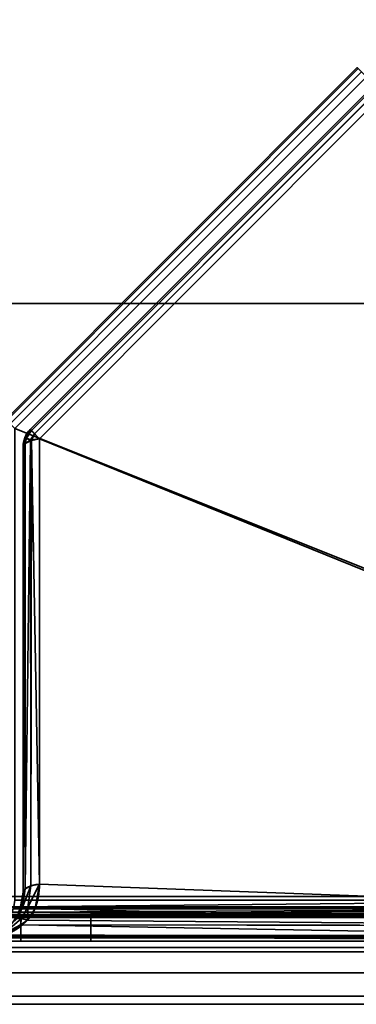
# Model space of a CAD drawing. Header units: millimetres. Extents: x -603 to 3703, y -115 to 249.
# Tile 686 of 1056: x 2461 to 2471, y -33 to -5. Entities that reach past the tile are written whole.
import ezdxf

# ---------------------------------------------------------------- set-up
doc = ezdxf.new("R2010")
doc.units = ezdxf.units.MM
doc.layers.add('151', color=7, linetype='Continuous', true_color=0xffffff)

# ---------------------------------------------------------------- blocks, each defined once
blk = doc.blocks.new('UG_SURFACE_003')
at = {"layer": '151', "color": 252, "linetype": 'Continuous', "lineweight": 35}
for points in [[(3703, -13.3, 2212.25), (3703, 230.4, 2212.25), (2297, 230.4, 2212.25), (2297, -13.3, 2212.25)], [(2447, -13.3, 2062.25), (2447, 230.4, 2062.25), (3553, 230.4, 2062.25), (3553, -13.3, 2062.25)], [(3703, -13.3, 2212.25), (2297, -13.3, 2212.25), (2447, -13.3, 2062.25), (3553, -13.3, 2062.25)]]:
    blk.add_3dface(points, dxfattribs=at)
blk = doc.blocks.new('UG_SURFACE_204')
at = {"layer": '151', "color": 252, "linetype": 'Continuous', "lineweight": 35}
for points in [[(2460.596, -16.637, 1159.986), (2470.637, -6.596, 1159.986), (2470.605, -6.564, 1159.739), (2460.564, -16.605, 1159.739)], [(2470.637, -6.596, 1012.514), (2460.596, -16.637, 1012.514), (2460.564, -16.605, 1012.761), (2470.605, -6.564, 1012.761)], [(2470.605, -6.564, 1159.739), (2470.605, -6.564, 1012.761), (2460.564, -16.605, 1012.761), (2460.564, -16.605, 1159.739)], [(2470.637, -6.596, 1159.987), (2470.637, -6.596, 1159.986), (2460.596, -16.637, 1159.986), (2460.596, -16.637, 1159.987)], [(2460.596, -16.637, 1159.987), (2460.688, -16.729, 1160.201), (2470.729, -6.688, 1160.201), (2470.637, -6.596, 1159.987)], [(2470.637, -6.596, 1012.513), (2470.729, -6.688, 1012.299), (2460.688, -16.729, 1012.299), (2460.596, -16.637, 1012.513)], [(2460.596, -16.637, 1012.513), (2460.596, -16.637, 1012.514), (2470.637, -6.596, 1012.514), (2470.637, -6.596, 1012.513)], [(2470.73, -6.689, 1160.204), (2470.729, -6.688, 1160.201), (2460.688, -16.729, 1160.201), (2460.689, -16.73, 1160.204)], [(2460.689, -16.73, 1012.296), (2460.688, -16.729, 1012.299), (2470.729, -6.688, 1012.299), (2470.73, -6.689, 1012.296)], [(2460.689, -16.73, 1160.204), (2460.827, -16.868, 1160.357), (2470.868, -6.827, 1160.357), (2470.73, -6.689, 1160.204)], [(2470.73, -6.689, 1012.296), (2470.868, -6.827, 1012.143), (2460.827, -16.868, 1012.143), (2460.689, -16.73, 1012.296)], [(2470.868, -6.827, 1160.357), (2460.827, -16.868, 1160.357), (2460.827, -30.332, 1165.419), (2480.253, -30.332, 1172.723)], [(2460.827, -16.868, 1012.143), (2470.868, -6.827, 1012.143), (2484.332, -6.827, 1007.081), (2484.332, -26.252, 999.777)], [(2461.296, -16.927, 1012.935), (2470.927, -7.296, 1012.935), (2470.895, -7.264, 1013.182), (2461.264, -16.895, 1013.182)], [(2470.895, -7.264, 1159.318), (2461.264, -16.895, 1159.318), (2461.264, -16.895, 1013.182), (2470.895, -7.264, 1013.182)], [(2470.927, -7.296, 1159.565), (2461.296, -16.927, 1159.565), (2461.264, -16.895, 1159.318), (2470.895, -7.264, 1159.318)], [(2470.927, -7.296, 1012.933), (2470.927, -7.296, 1012.935), (2461.296, -16.927, 1012.935), (2461.296, -16.927, 1012.933)], [(2461.296, -16.927, 1012.933), (2461.388, -17.019, 1012.72), (2471.019, -7.388, 1012.72), (2470.927, -7.296, 1012.933)], [(2470.927, -7.296, 1159.567), (2471.019, -7.388, 1159.78), (2461.388, -17.019, 1159.78), (2461.296, -16.927, 1159.567)], [(2461.296, -16.927, 1159.567), (2461.296, -16.927, 1159.565), (2470.927, -7.296, 1159.565), (2470.927, -7.296, 1159.567)], [(2471.02, -7.389, 1012.717), (2471.019, -7.388, 1012.72), (2461.388, -17.019, 1012.72), (2461.389, -17.02, 1012.717)], [(2461.389, -17.02, 1159.783), (2461.388, -17.019, 1159.78), (2471.019, -7.388, 1159.78), (2471.02, -7.389, 1159.783)], [(2461.389, -17.02, 1012.717), (2461.527, -17.157, 1012.564), (2471.158, -7.527, 1012.564), (2471.02, -7.389, 1012.717)], [(2471.02, -7.389, 1159.783), (2471.158, -7.527, 1159.936), (2461.527, -17.157, 1159.936), (2461.389, -17.02, 1159.783)], [(2461.527, -17.157, 1159.936), (2471.158, -7.527, 1159.936), (2483.868, -7.527, 1164.715), (2484.565, -26.485, 1172.105)], [(2484.565, -26.485, 1000.395), (2483.868, -7.527, 1007.785), (2471.158, -7.527, 1012.564), (2461.527, -17.157, 1012.564)], [(2484.332, -26.252, 999.777), (2480.253, -30.332, 999.777), (2460.827, -30.332, 1007.081), (2460.827, -16.868, 1012.143)], [(2461.112, -17.123, 1159.318), (2461.059, -17.39, 1159.318), (2461.059, -17.39, 1013.182), (2461.112, -17.123, 1013.182)], [(2461.112, -17.123, 1013.182), (2461.059, -17.39, 1013.182), (2461.114, -17.297, 1012.933)], [(2461.114, -17.297, 1159.566), (2461.059, -17.39, 1159.318), (2461.112, -17.123, 1159.318)], [(2461.112, -17.122, 1159.318), (2461.112, -17.122, 1013.182), (2461.264, -16.895, 1013.182), (2461.264, -16.895, 1159.318)], [(2461.154, -17.141, 1012.933), (2461.296, -16.927, 1012.935), (2461.264, -16.895, 1013.182), (2461.112, -17.122, 1013.182)], [(2461.112, -17.122, 1159.318), (2461.264, -16.895, 1159.318), (2461.296, -16.927, 1159.565), (2461.154, -17.141, 1159.567)], [(2461.112, -17.123, 1013.182), (2461.112, -17.122, 1013.182), (2461.112, -17.122, 1159.318), (2461.112, -17.123, 1159.318)], [(2461.112, -17.122, 1013.182), (2461.112, -17.123, 1013.182), (2461.154, -17.141, 1012.933)], [(2461.154, -17.141, 1159.567), (2461.112, -17.123, 1159.318), (2461.112, -17.122, 1159.318)], [(2461.114, -17.297, 1012.933), (2461.154, -17.141, 1012.933), (2461.112, -17.123, 1013.182)], [(2461.112, -17.123, 1159.318), (2461.154, -17.141, 1159.567), (2461.114, -17.297, 1159.566)], [(2461.154, -17.141, 1012.933), (2461.114, -17.297, 1012.933), (2461.117, -17.291, 1012.92)], [(2461.117, -17.291, 1159.58), (2461.114, -17.297, 1159.566), (2461.154, -17.141, 1159.567)], [(2461.154, -17.141, 1012.933), (2461.117, -17.291, 1012.92), (2461.27, -17.216, 1012.718)], [(2461.27, -17.216, 1159.781), (2461.117, -17.291, 1159.58), (2461.154, -17.141, 1159.567)], [(2461.154, -17.141, 1012.933), (2461.296, -16.927, 1012.933), (2461.296, -16.927, 1012.935)], [(2461.388, -17.019, 1012.72), (2461.296, -16.927, 1012.933), (2461.154, -17.141, 1012.933), (2461.275, -17.191, 1012.717)], [(2461.275, -17.191, 1159.783), (2461.154, -17.141, 1159.567), (2461.296, -16.927, 1159.567), (2461.388, -17.019, 1159.78)], [(2461.296, -16.927, 1159.565), (2461.296, -16.927, 1159.567), (2461.154, -17.141, 1159.567)], [(2461.27, -17.216, 1012.718), (2461.275, -17.191, 1012.717), (2461.154, -17.141, 1012.933)], [(2461.154, -17.141, 1159.567), (2461.275, -17.191, 1159.783), (2461.27, -17.216, 1159.781)], [(2461.275, -17.191, 1012.717), (2461.389, -17.02, 1012.717), (2461.388, -17.019, 1012.72)], [(2461.388, -17.019, 1159.78), (2461.389, -17.02, 1159.783), (2461.275, -17.191, 1159.783)], [(2461.389, -17.02, 1012.717), (2461.275, -17.191, 1012.717), (2461.299, -17.206, 1012.692)], [(2461.299, -17.206, 1159.808), (2461.275, -17.191, 1159.783), (2461.389, -17.02, 1159.783)], [(2461.299, -17.206, 1012.692), (2461.527, -17.157, 1012.564), (2461.389, -17.02, 1012.717)], [(2461.389, -17.02, 1159.783), (2461.527, -17.157, 1159.936), (2461.299, -17.206, 1159.808)], [(2461.059, -30.1, 1008.403), (2461.117, -30.002, 1008.141), (2461.117, -17.291, 1012.92), (2461.114, -17.297, 1012.933)], [(2461.114, -17.297, 1012.933), (2461.059, -17.39, 1013.182), (2461.059, -30.1, 1008.403)], [(2461.117, -30.002, 1164.359), (2461.059, -30.1, 1164.097), (2461.059, -17.39, 1159.318), (2461.114, -17.297, 1159.566)], [(2461.059, -17.39, 1159.318), (2461.059, -30.1, 1164.097), (2461.059, -30.1, 1008.403), (2461.059, -17.39, 1013.182)], [(2461.114, -17.297, 1159.566), (2461.117, -17.291, 1159.58), (2461.117, -30.002, 1164.359)], [(2461.117, -30.002, 1008.141), (2461.282, -29.92, 1007.923), (2461.282, -17.209, 1012.702), (2461.27, -17.216, 1012.718)], [(2461.27, -17.216, 1012.718), (2461.117, -17.291, 1012.92), (2461.117, -30.002, 1008.141)], [(2461.282, -29.92, 1164.577), (2461.117, -30.002, 1164.359), (2461.117, -17.291, 1159.58), (2461.27, -17.216, 1159.781)], [(2461.275, -17.191, 1012.717), (2461.27, -17.216, 1012.718), (2461.282, -17.209, 1012.702)], [(2461.282, -17.209, 1159.798), (2461.27, -17.216, 1159.781), (2461.275, -17.191, 1159.783)], [(2461.27, -17.216, 1159.781), (2461.282, -17.209, 1159.798), (2461.282, -29.92, 1164.577)], [(2461.282, -17.209, 1012.702), (2461.299, -17.206, 1012.692), (2461.275, -17.191, 1012.717)], [(2461.275, -17.191, 1159.783), (2461.299, -17.206, 1159.808), (2461.282, -17.209, 1159.798)], [(2461.282, -29.92, 1007.923), (2461.527, -29.868, 1007.785), (2461.527, -17.157, 1012.564), (2461.299, -17.206, 1012.692)], [(2461.299, -17.206, 1012.692), (2461.282, -17.209, 1012.702), (2461.282, -29.92, 1007.923)], [(2461.527, -29.868, 1164.715), (2461.282, -29.92, 1164.577), (2461.282, -17.209, 1159.798), (2461.299, -17.206, 1159.808)], [(2461.299, -17.206, 1159.808), (2461.527, -17.157, 1159.936), (2461.527, -29.868, 1164.715)], [(2484.565, -26.485, 1172.105), (2480.485, -30.565, 1172.105), (2461.527, -29.868, 1164.715), (2461.527, -17.157, 1159.936)], [(2461.527, -17.157, 1012.564), (2461.527, -29.868, 1007.785), (2480.485, -30.565, 1000.395), (2484.565, -26.485, 1000.395)], [(2461.117, -30.002, 1164.359), (2461.045, -30.527, 1164.566), (2460.98, -30.565, 1164.314)], [(2460.98, -30.565, 1164.314), (2461.059, -30.1, 1164.097), (2461.117, -30.002, 1164.359)], [(2461.117, -30.002, 1008.141), (2461.059, -30.1, 1008.403), (2460.98, -30.565, 1008.186)], [(2460.98, -30.565, 1008.186), (2461.045, -30.527, 1007.934), (2461.117, -30.002, 1008.141)], [(2461.282, -29.92, 1164.577), (2461.195, -30.527, 1164.782), (2461.045, -30.527, 1164.566)], [(2461.045, -30.527, 1164.566), (2461.117, -30.002, 1164.359), (2461.282, -29.92, 1164.577)], [(2461.282, -29.92, 1007.923), (2461.117, -30.002, 1008.141), (2461.045, -30.527, 1007.934)], [(2461.045, -30.527, 1007.934), (2461.195, -30.527, 1007.718), (2461.282, -29.92, 1007.923)], [(2461.527, -29.868, 1164.715), (2461.407, -30.565, 1164.932), (2461.195, -30.527, 1164.782)], [(2461.195, -30.527, 1164.782), (2461.282, -29.92, 1164.577), (2461.527, -29.868, 1164.715)], [(2461.527, -29.868, 1007.785), (2461.282, -29.92, 1007.923), (2461.195, -30.527, 1007.718)], [(2461.195, -30.527, 1007.718), (2461.407, -30.565, 1007.568), (2461.527, -29.868, 1007.785)], [(2480.485, -30.565, 1172.105), (2461.407, -30.565, 1164.932), (2461.527, -29.868, 1164.715)], [(2461.527, -29.868, 1007.785), (2461.407, -30.565, 1007.568), (2480.485, -30.565, 1000.395)], [(2480.253, -30.332, 1172.723), (2460.827, -30.332, 1165.419), (2460.791, -30.522, 1165.515)], [(2460.791, -30.522, 1165.515), (2480.2, -30.577, 1172.862), (2480.253, -30.332, 1172.723)], [(2480.253, -30.332, 999.777), (2480.2, -30.577, 999.638), (2460.791, -30.522, 1006.985)], [(2460.791, -30.522, 1006.985), (2460.827, -30.332, 1007.081), (2480.253, -30.332, 999.777)], [(2460.98, -30.565, 1008.186), (2461.059, -30.1, 1164.097), (2460.98, -30.565, 1164.314)], [(2460.98, -30.565, 1008.186), (2461.059, -30.1, 1008.403), (2461.059, -30.1, 1164.097)], [(2480.2, -30.578, 999.637), (2460.691, -30.735, 1006.721), (2460.737, -30.671, 1006.841)], [(2480.2, -30.578, 999.637), (2480.118, -30.741, 999.42), (2460.691, -30.735, 1006.721)], [(2480.2, -30.578, 1172.863), (2460.773, -30.571, 1165.563), (2460.737, -30.671, 1165.659)], [(2480.2, -30.578, 999.637), (2460.737, -30.671, 1006.841), (2460.773, -30.571, 1006.937)], [(2480.118, -30.741, 1173.08), (2480.2, -30.578, 1172.863), (2460.737, -30.671, 1165.659)], [(2460.791, -30.522, 1165.515), (2460.773, -30.571, 1165.563), (2480.2, -30.577, 1172.862)], [(2480.2, -30.577, 999.638), (2460.773, -30.571, 1006.937), (2460.791, -30.522, 1006.985)], [(2480.2, -30.578, 1172.863), (2480.2, -30.577, 1172.862), (2460.773, -30.571, 1165.563)], [(2460.773, -30.571, 1006.937), (2480.2, -30.577, 999.638), (2480.2, -30.578, 999.637)], [(2460.945, -30.632, 1164.35), (2461.045, -30.527, 1164.566), (2460.888, -30.848, 1164.697)], [(2461.017, -30.848, 1164.883), (2460.888, -30.848, 1164.697), (2461.045, -30.527, 1164.566), (2461.195, -30.527, 1164.782)], [(2460.888, -30.848, 1007.803), (2461.045, -30.527, 1007.934), (2460.945, -30.632, 1008.15)], [(2460.888, -30.848, 1007.803), (2461.017, -30.848, 1007.617), (2461.195, -30.527, 1007.718), (2461.045, -30.527, 1007.934)], [(2460.945, -30.632, 1164.35), (2460.98, -30.565, 1164.314), (2461.045, -30.527, 1164.566)], [(2461.045, -30.527, 1007.934), (2460.98, -30.565, 1008.186), (2460.945, -30.632, 1008.15)], [(2460.98, -30.565, 1164.314), (2460.945, -30.632, 1008.15), (2460.98, -30.565, 1008.186)], [(2460.98, -30.565, 1164.314), (2460.945, -30.632, 1164.35), (2460.945, -30.632, 1008.15)], [(2461.185, -30.895, 1165.028), (2461.017, -30.848, 1164.883), (2461.195, -30.527, 1164.782)], [(2461.195, -30.527, 1007.718), (2461.017, -30.848, 1007.617), (2461.185, -30.895, 1007.472)], [(2461.195, -30.527, 1164.782), (2461.407, -30.565, 1164.932), (2461.185, -30.895, 1165.028)], [(2461.185, -30.895, 1007.472), (2461.407, -30.565, 1007.568), (2461.195, -30.527, 1007.718)], [(2480.381, -31.053, 1172.382), (2461.185, -30.895, 1165.028), (2461.407, -30.565, 1164.932)], [(2461.407, -30.565, 1007.568), (2461.185, -30.895, 1007.472), (2480.381, -31.053, 1000.118)], [(2461.407, -30.565, 1164.932), (2480.485, -30.565, 1172.105), (2480.381, -31.053, 1172.382)], [(2480.381, -31.053, 1000.118), (2480.485, -30.565, 1000.395), (2461.407, -30.565, 1007.568)], [(2459.6, -30.8, 1166.25), (2461, -30.8, 1166.25), (2460.594, -30.8, 1166.038)], [(2460.594, -30.8, 1006.462), (2480.02, -30.8, 999.159), (2480.02, -30.8, 981.25), (2459.6, -30.8, 981.25)], [(2459.6, -31.5, 1166.25), (2461, -31.5, 1166.25), (2461, -30.8, 1166.25), (2459.6, -30.8, 1166.25)], [(2480.02, -31.5, 981.25), (2459.6, -31.5, 981.25), (2459.6, -30.8, 981.25), (2480.02, -30.8, 981.25)], [(2460.491, -31.295, 1165.191), (2460.415, -31.295, 1165.082), (2460.888, -30.848, 1164.697), (2461.017, -30.848, 1164.883)], [(2460.415, -31.295, 1007.418), (2460.491, -31.295, 1007.309), (2461.017, -30.848, 1007.617), (2460.888, -30.848, 1007.803)], [(2460.491, -31.295, 1165.191), (2461.017, -30.848, 1164.883), (2460.988, -31.031, 1165.113)], [(2460.988, -31.031, 1007.387), (2461.017, -30.848, 1007.617), (2460.491, -31.295, 1007.309)], [(2480.117, -30.743, 999.417), (2460.594, -30.8, 1006.462), (2460.669, -30.767, 1006.661)], [(2480.117, -30.743, 999.417), (2480.02, -30.8, 999.159), (2460.594, -30.8, 1006.462)], [(2460.669, -30.767, 1165.839), (2460.594, -30.8, 1166.038), (2480.02, -30.8, 1173.341)], [(2480.02, -30.8, 1173.341), (2460.594, -30.8, 1166.038), (2461, -30.8, 1166.25)], [(2480.117, -30.743, 1173.082), (2460.691, -30.735, 1165.779), (2460.669, -30.767, 1165.839)], [(2480.117, -30.743, 999.417), (2460.669, -30.767, 1006.661), (2460.691, -30.735, 1006.721)], [(2480.02, -30.8, 1173.341), (2480.117, -30.743, 1173.082), (2460.669, -30.767, 1165.839)], [(2460.737, -30.671, 1165.659), (2460.691, -30.735, 1165.779), (2480.118, -30.741, 1173.08)], [(2480.117, -30.743, 1173.082), (2480.118, -30.741, 1173.08), (2460.691, -30.735, 1165.779)], [(2460.691, -30.735, 1006.721), (2480.118, -30.741, 999.42), (2480.117, -30.743, 999.417)], [(2461.017, -30.848, 1164.883), (2461.185, -30.895, 1165.028), (2460.988, -31.031, 1165.113)], [(2460.988, -31.031, 1007.387), (2461.185, -30.895, 1007.472), (2461.017, -30.848, 1007.617)], [(2480.381, -31.053, 1172.382), (2460.988, -31.031, 1165.113), (2461.185, -30.895, 1165.028)], [(2461.185, -30.895, 1007.472), (2460.988, -31.031, 1007.387), (2480.381, -31.053, 1000.118)], [(2461, -30.8, 1166.25), (2480.02, -30.8, 1191.25), (2480.02, -30.8, 1173.341)], [(2461, -30.8, 1166.25), (2463, -30.8, 1191.25), (2480.02, -30.8, 1191.25)], [(2461, -30.8, 1166.25), (2461, -30.8, 1178.622), (2463, -30.8, 1191.25)], [(2461, -31.5, 1178.622), (2461, -30.8, 1178.622), (2461, -30.8, 1166.25), (2461, -31.5, 1166.25)], [(2461, -30.8, 1178.622), (2461, -31.5, 1178.622), (2463, -31.5, 1191.25), (2463, -30.8, 1191.25)], [(2480.02, -30.8, 1191.25), (2463, -30.8, 1191.25), (2463, -31.5, 1191.25), (2480.02, -31.5, 1191.25)], [(2460.988, -31.031, 1165.113), (2460.573, -31.318, 1165.292), (2460.491, -31.295, 1165.191)], [(2460.491, -31.295, 1007.309), (2460.573, -31.318, 1007.208), (2460.988, -31.031, 1007.387)], [(2480.217, -31.382, 1172.819), (2460.573, -31.318, 1165.292), (2460.988, -31.031, 1165.113)], [(2460.988, -31.031, 1007.387), (2460.573, -31.318, 1007.208), (2480.217, -31.382, 999.681)], [(2460.988, -31.031, 1165.113), (2480.381, -31.053, 1172.382), (2480.38, -31.056, 1172.384)], [(2460.988, -31.031, 1165.113), (2480.38, -31.056, 1172.384), (2480.217, -31.382, 1172.819)], [(2480.217, -31.382, 999.681), (2480.38, -31.056, 1000.116), (2460.988, -31.031, 1007.387)], [(2480.38, -31.056, 1000.116), (2480.381, -31.053, 1000.118), (2460.988, -31.031, 1007.387)], [(2480.02, -31.5, 1173.341), (2459.659, -31.5, 1165.686), (2460.388, -31.355, 1165.372)], [(2460.388, -31.355, 1007.128), (2459.659, -31.5, 1006.814), (2480.02, -31.5, 999.159)], [(2480.217, -31.382, 1172.819), (2460.388, -31.355, 1165.372), (2460.573, -31.318, 1165.292)], [(2460.573, -31.318, 1007.208), (2460.388, -31.355, 1007.128), (2480.217, -31.382, 999.681)], [(2460.388, -31.355, 1165.372), (2480.217, -31.382, 1172.819), (2480.215, -31.386, 1172.824)], [(2460.388, -31.355, 1165.372), (2480.215, -31.386, 1172.824), (2480.02, -31.5, 1173.341)], [(2480.02, -31.5, 999.159), (2480.215, -31.386, 999.676), (2460.388, -31.355, 1007.128)], [(2480.215, -31.386, 999.676), (2480.217, -31.382, 999.681), (2460.388, -31.355, 1007.128)], [(2459.6, -31.5, 981.25), (2480.02, -31.5, 981.25), (2480.02, -31.5, 999.159), (2459.659, -31.5, 1006.814)], [(2459.659, -31.5, 1165.686), (2461, -31.5, 1166.25), (2459.6, -31.5, 1166.25)], [(2461, -31.5, 1166.25), (2459.659, -31.5, 1165.686), (2480.02, -31.5, 1173.341)], [(2480.02, -31.5, 1173.341), (2480.02, -31.5, 1191.25), (2463, -31.5, 1191.25), (2461, -31.5, 1178.622)], [(2461, -31.5, 1178.622), (2461, -31.5, 1166.25), (2480.02, -31.5, 1173.341)]]:
    blk.add_3dface(points, dxfattribs=at)
blk = doc.blocks.new('UG_SURFACE_220')
at = {"layer": '151', "color": 252, "linetype": 'Continuous', "lineweight": 35}
for points in [[(2460.596, -16.637, 1159.986), (2470.637, -6.596, 1159.986), (2470.605, -6.564, 1159.739), (2460.564, -16.605, 1159.739)], [(2470.637, -6.596, 1012.514), (2460.596, -16.637, 1012.514), (2460.564, -16.605, 1012.761), (2470.605, -6.564, 1012.761)], [(2470.605, -6.564, 1159.739), (2470.605, -6.564, 1012.761), (2460.564, -16.605, 1012.761), (2460.564, -16.605, 1159.739)], [(2470.637, -6.596, 1159.987), (2470.637, -6.596, 1159.986), (2460.596, -16.637, 1159.986), (2460.596, -16.637, 1159.987)], [(2460.596, -16.637, 1159.987), (2460.688, -16.729, 1160.201), (2470.729, -6.688, 1160.201), (2470.637, -6.596, 1159.987)], [(2470.637, -6.596, 1012.513), (2470.729, -6.688, 1012.299), (2460.688, -16.729, 1012.299), (2460.596, -16.637, 1012.513)], [(2460.596, -16.637, 1012.513), (2460.596, -16.637, 1012.514), (2470.637, -6.596, 1012.514), (2470.637, -6.596, 1012.513)], [(2470.73, -6.689, 1160.204), (2470.729, -6.688, 1160.201), (2460.688, -16.729, 1160.201), (2460.689, -16.73, 1160.204)], [(2460.689, -16.73, 1012.296), (2460.688, -16.729, 1012.299), (2470.729, -6.688, 1012.299), (2470.73, -6.689, 1012.296)], [(2460.689, -16.73, 1160.204), (2460.827, -16.868, 1160.357), (2470.868, -6.827, 1160.357), (2470.73, -6.689, 1160.204)], [(2470.73, -6.689, 1012.296), (2470.868, -6.827, 1012.143), (2460.827, -16.868, 1012.143), (2460.689, -16.73, 1012.296)], [(2470.868, -6.827, 1160.357), (2460.827, -16.868, 1160.357), (2460.827, -30.332, 1165.419), (2480.253, -30.332, 1172.723)], [(2460.827, -16.868, 1012.143), (2470.868, -6.827, 1012.143), (2484.332, -6.827, 1007.081), (2484.332, -26.252, 999.777)], [(2461.296, -16.927, 1012.935), (2470.927, -7.296, 1012.935), (2470.895, -7.264, 1013.182), (2461.264, -16.895, 1013.182)], [(2470.895, -7.264, 1159.318), (2461.264, -16.895, 1159.318), (2461.264, -16.895, 1013.182), (2470.895, -7.264, 1013.182)], [(2470.927, -7.296, 1159.565), (2461.296, -16.927, 1159.565), (2461.264, -16.895, 1159.318), (2470.895, -7.264, 1159.318)], [(2470.927, -7.296, 1012.933), (2470.927, -7.296, 1012.935), (2461.296, -16.927, 1012.935), (2461.296, -16.927, 1012.933)], [(2461.296, -16.927, 1012.933), (2461.388, -17.019, 1012.72), (2471.019, -7.388, 1012.72), (2470.927, -7.296, 1012.933)], [(2470.927, -7.296, 1159.567), (2471.019, -7.388, 1159.78), (2461.388, -17.019, 1159.78), (2461.296, -16.927, 1159.567)], [(2461.296, -16.927, 1159.567), (2461.296, -16.927, 1159.565), (2470.927, -7.296, 1159.565), (2470.927, -7.296, 1159.567)], [(2471.02, -7.389, 1012.717), (2471.019, -7.388, 1012.72), (2461.388, -17.019, 1012.72), (2461.389, -17.02, 1012.717)], [(2461.389, -17.02, 1159.783), (2461.388, -17.019, 1159.78), (2471.019, -7.388, 1159.78), (2471.02, -7.389, 1159.783)], [(2461.389, -17.02, 1012.717), (2461.527, -17.157, 1012.564), (2471.158, -7.527, 1012.564), (2471.02, -7.389, 1012.717)], [(2471.02, -7.389, 1159.783), (2471.158, -7.527, 1159.936), (2461.527, -17.157, 1159.936), (2461.389, -17.02, 1159.783)], [(2461.527, -17.157, 1159.936), (2471.158, -7.527, 1159.936), (2483.868, -7.527, 1164.715), (2484.565, -26.485, 1172.105)], [(2484.565, -26.485, 1000.395), (2483.868, -7.527, 1007.785), (2471.158, -7.527, 1012.564), (2461.527, -17.157, 1012.564)], [(2484.332, -26.252, 999.777), (2480.253, -30.332, 999.777), (2460.827, -30.332, 1007.081), (2460.827, -16.868, 1012.143)], [(2461.112, -17.123, 1159.318), (2461.059, -17.39, 1159.318), (2461.059, -17.39, 1013.182), (2461.112, -17.123, 1013.182)], [(2461.112, -17.123, 1013.182), (2461.059, -17.39, 1013.182), (2461.114, -17.297, 1012.933)], [(2461.114, -17.297, 1159.566), (2461.059, -17.39, 1159.318), (2461.112, -17.123, 1159.318)], [(2461.112, -17.122, 1159.318), (2461.112, -17.122, 1013.182), (2461.264, -16.895, 1013.182), (2461.264, -16.895, 1159.318)], [(2461.154, -17.141, 1012.933), (2461.296, -16.927, 1012.935), (2461.264, -16.895, 1013.182), (2461.112, -17.122, 1013.182)], [(2461.112, -17.122, 1159.318), (2461.264, -16.895, 1159.318), (2461.296, -16.927, 1159.565), (2461.154, -17.141, 1159.567)], [(2461.112, -17.123, 1013.182), (2461.112, -17.122, 1013.182), (2461.112, -17.122, 1159.318), (2461.112, -17.123, 1159.318)], [(2461.112, -17.122, 1013.182), (2461.112, -17.123, 1013.182), (2461.154, -17.141, 1012.933)], [(2461.154, -17.141, 1159.567), (2461.112, -17.123, 1159.318), (2461.112, -17.122, 1159.318)], [(2461.114, -17.297, 1012.933), (2461.154, -17.141, 1012.933), (2461.112, -17.123, 1013.182)], [(2461.112, -17.123, 1159.318), (2461.154, -17.141, 1159.567), (2461.114, -17.297, 1159.566)], [(2461.154, -17.141, 1012.933), (2461.114, -17.297, 1012.933), (2461.117, -17.291, 1012.92)], [(2461.117, -17.291, 1159.58), (2461.114, -17.297, 1159.566), (2461.154, -17.141, 1159.567)], [(2461.154, -17.141, 1012.933), (2461.117, -17.291, 1012.92), (2461.27, -17.216, 1012.718)], [(2461.27, -17.216, 1159.781), (2461.117, -17.291, 1159.58), (2461.154, -17.141, 1159.567)], [(2461.154, -17.141, 1012.933), (2461.296, -16.927, 1012.933), (2461.296, -16.927, 1012.935)], [(2461.388, -17.019, 1012.72), (2461.296, -16.927, 1012.933), (2461.154, -17.141, 1012.933), (2461.275, -17.191, 1012.717)], [(2461.275, -17.191, 1159.783), (2461.154, -17.141, 1159.567), (2461.296, -16.927, 1159.567), (2461.388, -17.019, 1159.78)], [(2461.296, -16.927, 1159.565), (2461.296, -16.927, 1159.567), (2461.154, -17.141, 1159.567)], [(2461.27, -17.216, 1012.718), (2461.275, -17.191, 1012.717), (2461.154, -17.141, 1012.933)], [(2461.154, -17.141, 1159.567), (2461.275, -17.191, 1159.783), (2461.27, -17.216, 1159.781)], [(2461.275, -17.191, 1012.717), (2461.389, -17.02, 1012.717), (2461.388, -17.019, 1012.72)], [(2461.388, -17.019, 1159.78), (2461.389, -17.02, 1159.783), (2461.275, -17.191, 1159.783)], [(2461.389, -17.02, 1012.717), (2461.275, -17.191, 1012.717), (2461.299, -17.206, 1012.692)], [(2461.299, -17.206, 1159.808), (2461.275, -17.191, 1159.783), (2461.389, -17.02, 1159.783)], [(2461.299, -17.206, 1012.692), (2461.527, -17.157, 1012.564), (2461.389, -17.02, 1012.717)], [(2461.389, -17.02, 1159.783), (2461.527, -17.157, 1159.936), (2461.299, -17.206, 1159.808)], [(2461.059, -30.1, 1008.403), (2461.117, -30.002, 1008.141), (2461.117, -17.291, 1012.92), (2461.114, -17.297, 1012.933)], [(2461.114, -17.297, 1012.933), (2461.059, -17.39, 1013.182), (2461.059, -30.1, 1008.403)], [(2461.117, -30.002, 1164.359), (2461.059, -30.1, 1164.097), (2461.059, -17.39, 1159.318), (2461.114, -17.297, 1159.566)], [(2461.059, -17.39, 1159.318), (2461.059, -30.1, 1164.097), (2461.059, -30.1, 1008.403), (2461.059, -17.39, 1013.182)], [(2461.114, -17.297, 1159.566), (2461.117, -17.291, 1159.58), (2461.117, -30.002, 1164.359)], [(2461.117, -30.002, 1008.141), (2461.282, -29.92, 1007.923), (2461.282, -17.209, 1012.702), (2461.27, -17.216, 1012.718)], [(2461.27, -17.216, 1012.718), (2461.117, -17.291, 1012.92), (2461.117, -30.002, 1008.141)], [(2461.282, -29.92, 1164.577), (2461.117, -30.002, 1164.359), (2461.117, -17.291, 1159.58), (2461.27, -17.216, 1159.781)], [(2461.275, -17.191, 1012.717), (2461.27, -17.216, 1012.718), (2461.282, -17.209, 1012.702)], [(2461.282, -17.209, 1159.798), (2461.27, -17.216, 1159.781), (2461.275, -17.191, 1159.783)], [(2461.27, -17.216, 1159.781), (2461.282, -17.209, 1159.798), (2461.282, -29.92, 1164.577)], [(2461.282, -17.209, 1012.702), (2461.299, -17.206, 1012.692), (2461.275, -17.191, 1012.717)], [(2461.275, -17.191, 1159.783), (2461.299, -17.206, 1159.808), (2461.282, -17.209, 1159.798)], [(2461.282, -29.92, 1007.923), (2461.527, -29.868, 1007.785), (2461.527, -17.157, 1012.564), (2461.299, -17.206, 1012.692)], [(2461.299, -17.206, 1012.692), (2461.282, -17.209, 1012.702), (2461.282, -29.92, 1007.923)], [(2461.527, -29.868, 1164.715), (2461.282, -29.92, 1164.577), (2461.282, -17.209, 1159.798), (2461.299, -17.206, 1159.808)], [(2461.299, -17.206, 1159.808), (2461.527, -17.157, 1159.936), (2461.527, -29.868, 1164.715)], [(2484.565, -26.485, 1172.105), (2480.485, -30.565, 1172.105), (2461.527, -29.868, 1164.715), (2461.527, -17.157, 1159.936)], [(2461.527, -17.157, 1012.564), (2461.527, -29.868, 1007.785), (2480.485, -30.565, 1000.395), (2484.565, -26.485, 1000.395)], [(2461.117, -30.002, 1164.359), (2461.045, -30.527, 1164.566), (2460.98, -30.565, 1164.314)], [(2460.98, -30.565, 1164.314), (2461.059, -30.1, 1164.097), (2461.117, -30.002, 1164.359)], [(2461.117, -30.002, 1008.141), (2461.059, -30.1, 1008.403), (2460.98, -30.565, 1008.186)], [(2460.98, -30.565, 1008.186), (2461.045, -30.527, 1007.934), (2461.117, -30.002, 1008.141)], [(2461.282, -29.92, 1164.577), (2461.195, -30.527, 1164.782), (2461.045, -30.527, 1164.566)], [(2461.045, -30.527, 1164.566), (2461.117, -30.002, 1164.359), (2461.282, -29.92, 1164.577)], [(2461.282, -29.92, 1007.923), (2461.117, -30.002, 1008.141), (2461.045, -30.527, 1007.934)], [(2461.045, -30.527, 1007.934), (2461.195, -30.527, 1007.718), (2461.282, -29.92, 1007.923)], [(2461.527, -29.868, 1164.715), (2461.407, -30.565, 1164.932), (2461.195, -30.527, 1164.782)], [(2461.195, -30.527, 1164.782), (2461.282, -29.92, 1164.577), (2461.527, -29.868, 1164.715)], [(2461.527, -29.868, 1007.785), (2461.282, -29.92, 1007.923), (2461.195, -30.527, 1007.718)], [(2461.195, -30.527, 1007.718), (2461.407, -30.565, 1007.568), (2461.527, -29.868, 1007.785)], [(2480.485, -30.565, 1172.105), (2461.407, -30.565, 1164.932), (2461.527, -29.868, 1164.715)], [(2461.527, -29.868, 1007.785), (2461.407, -30.565, 1007.568), (2480.485, -30.565, 1000.395)], [(2480.253, -30.332, 1172.723), (2460.827, -30.332, 1165.419), (2460.791, -30.522, 1165.515)], [(2460.791, -30.522, 1165.515), (2480.2, -30.577, 1172.862), (2480.253, -30.332, 1172.723)], [(2480.253, -30.332, 999.777), (2480.2, -30.577, 999.638), (2460.791, -30.522, 1006.985)], [(2460.791, -30.522, 1006.985), (2460.827, -30.332, 1007.081), (2480.253, -30.332, 999.777)], [(2460.98, -30.565, 1008.186), (2461.059, -30.1, 1164.097), (2460.98, -30.565, 1164.314)], [(2460.98, -30.565, 1008.186), (2461.059, -30.1, 1008.403), (2461.059, -30.1, 1164.097)], [(2480.2, -30.578, 999.637), (2460.691, -30.735, 1006.721), (2460.737, -30.671, 1006.841)], [(2480.2, -30.578, 999.637), (2480.118, -30.741, 999.42), (2460.691, -30.735, 1006.721)], [(2480.2, -30.578, 1172.863), (2460.773, -30.571, 1165.563), (2460.737, -30.671, 1165.659)], [(2480.2, -30.578, 999.637), (2460.737, -30.671, 1006.841), (2460.773, -30.571, 1006.937)], [(2480.118, -30.741, 1173.08), (2480.2, -30.578, 1172.863), (2460.737, -30.671, 1165.659)], [(2460.791, -30.522, 1165.515), (2460.773, -30.571, 1165.563), (2480.2, -30.577, 1172.862)], [(2480.2, -30.577, 999.638), (2460.773, -30.571, 1006.937), (2460.791, -30.522, 1006.985)], [(2480.2, -30.578, 1172.863), (2480.2, -30.577, 1172.862), (2460.773, -30.571, 1165.563)], [(2460.773, -30.571, 1006.937), (2480.2, -30.577, 999.638), (2480.2, -30.578, 999.637)], [(2460.945, -30.632, 1164.35), (2461.045, -30.527, 1164.566), (2460.888, -30.848, 1164.697)], [(2461.017, -30.848, 1164.883), (2460.888, -30.848, 1164.697), (2461.045, -30.527, 1164.566), (2461.195, -30.527, 1164.782)], [(2460.888, -30.848, 1007.803), (2461.045, -30.527, 1007.934), (2460.945, -30.632, 1008.15)], [(2460.888, -30.848, 1007.803), (2461.017, -30.848, 1007.617), (2461.195, -30.527, 1007.718), (2461.045, -30.527, 1007.934)], [(2460.945, -30.632, 1164.35), (2460.98, -30.565, 1164.314), (2461.045, -30.527, 1164.566)], [(2461.045, -30.527, 1007.934), (2460.98, -30.565, 1008.186), (2460.945, -30.632, 1008.15)], [(2460.98, -30.565, 1164.314), (2460.945, -30.632, 1008.15), (2460.98, -30.565, 1008.186)], [(2460.98, -30.565, 1164.314), (2460.945, -30.632, 1164.35), (2460.945, -30.632, 1008.15)], [(2461.185, -30.895, 1165.028), (2461.017, -30.848, 1164.883), (2461.195, -30.527, 1164.782)], [(2461.195, -30.527, 1007.718), (2461.017, -30.848, 1007.617), (2461.185, -30.895, 1007.472)], [(2461.195, -30.527, 1164.782), (2461.407, -30.565, 1164.932), (2461.185, -30.895, 1165.028)], [(2461.185, -30.895, 1007.472), (2461.407, -30.565, 1007.568), (2461.195, -30.527, 1007.718)], [(2480.381, -31.053, 1172.382), (2461.185, -30.895, 1165.028), (2461.407, -30.565, 1164.932)], [(2461.407, -30.565, 1007.568), (2461.185, -30.895, 1007.472), (2480.381, -31.053, 1000.118)], [(2461.407, -30.565, 1164.932), (2480.485, -30.565, 1172.105), (2480.381, -31.053, 1172.382)], [(2480.381, -31.053, 1000.118), (2480.485, -30.565, 1000.395), (2461.407, -30.565, 1007.568)], [(2459.6, -30.8, 1166.25), (2461, -30.8, 1166.25), (2460.594, -30.8, 1166.038)], [(2460.594, -30.8, 1006.462), (2480.02, -30.8, 999.159), (2480.02, -30.8, 981.25), (2459.6, -30.8, 981.25)], [(2459.6, -31.5, 1166.25), (2461, -31.5, 1166.25), (2461, -30.8, 1166.25), (2459.6, -30.8, 1166.25)], [(2480.02, -31.5, 981.25), (2459.6, -31.5, 981.25), (2459.6, -30.8, 981.25), (2480.02, -30.8, 981.25)], [(2460.491, -31.295, 1165.191), (2460.415, -31.295, 1165.082), (2460.888, -30.848, 1164.697), (2461.017, -30.848, 1164.883)], [(2460.415, -31.295, 1007.418), (2460.491, -31.295, 1007.309), (2461.017, -30.848, 1007.617), (2460.888, -30.848, 1007.803)], [(2460.491, -31.295, 1165.191), (2461.017, -30.848, 1164.883), (2460.988, -31.031, 1165.113)], [(2460.988, -31.031, 1007.387), (2461.017, -30.848, 1007.617), (2460.491, -31.295, 1007.309)], [(2480.117, -30.743, 999.417), (2460.594, -30.8, 1006.462), (2460.669, -30.767, 1006.661)], [(2480.117, -30.743, 999.417), (2480.02, -30.8, 999.159), (2460.594, -30.8, 1006.462)], [(2460.669, -30.767, 1165.839), (2460.594, -30.8, 1166.038), (2480.02, -30.8, 1173.341)], [(2480.02, -30.8, 1173.341), (2460.594, -30.8, 1166.038), (2461, -30.8, 1166.25)], [(2480.117, -30.743, 1173.082), (2460.691, -30.735, 1165.779), (2460.669, -30.767, 1165.839)], [(2480.117, -30.743, 999.417), (2460.669, -30.767, 1006.661), (2460.691, -30.735, 1006.721)], [(2480.02, -30.8, 1173.341), (2480.117, -30.743, 1173.082), (2460.669, -30.767, 1165.839)], [(2460.737, -30.671, 1165.659), (2460.691, -30.735, 1165.779), (2480.118, -30.741, 1173.08)], [(2480.117, -30.743, 1173.082), (2480.118, -30.741, 1173.08), (2460.691, -30.735, 1165.779)], [(2460.691, -30.735, 1006.721), (2480.118, -30.741, 999.42), (2480.117, -30.743, 999.417)], [(2461.017, -30.848, 1164.883), (2461.185, -30.895, 1165.028), (2460.988, -31.031, 1165.113)], [(2460.988, -31.031, 1007.387), (2461.185, -30.895, 1007.472), (2461.017, -30.848, 1007.617)], [(2480.381, -31.053, 1172.382), (2460.988, -31.031, 1165.113), (2461.185, -30.895, 1165.028)], [(2461.185, -30.895, 1007.472), (2460.988, -31.031, 1007.387), (2480.381, -31.053, 1000.118)], [(2461, -30.8, 1166.25), (2480.02, -30.8, 1191.25), (2480.02, -30.8, 1173.341)], [(2461, -30.8, 1166.25), (2463, -30.8, 1191.25), (2480.02, -30.8, 1191.25)], [(2461, -30.8, 1166.25), (2461, -30.8, 1178.622), (2463, -30.8, 1191.25)], [(2461, -31.5, 1178.622), (2461, -30.8, 1178.622), (2461, -30.8, 1166.25), (2461, -31.5, 1166.25)], [(2461, -30.8, 1178.622), (2461, -31.5, 1178.622), (2463, -31.5, 1191.25), (2463, -30.8, 1191.25)], [(2480.02, -30.8, 1191.25), (2463, -30.8, 1191.25), (2463, -31.5, 1191.25), (2480.02, -31.5, 1191.25)], [(2460.988, -31.031, 1165.113), (2460.573, -31.318, 1165.292), (2460.491, -31.295, 1165.191)], [(2460.491, -31.295, 1007.309), (2460.573, -31.318, 1007.208), (2460.988, -31.031, 1007.387)], [(2480.217, -31.382, 1172.819), (2460.573, -31.318, 1165.292), (2460.988, -31.031, 1165.113)], [(2460.988, -31.031, 1007.387), (2460.573, -31.318, 1007.208), (2480.217, -31.382, 999.681)], [(2460.988, -31.031, 1165.113), (2480.381, -31.053, 1172.382), (2480.38, -31.056, 1172.384)], [(2460.988, -31.031, 1165.113), (2480.38, -31.056, 1172.384), (2480.217, -31.382, 1172.819)], [(2480.217, -31.382, 999.681), (2480.38, -31.056, 1000.116), (2460.988, -31.031, 1007.387)], [(2480.38, -31.056, 1000.116), (2480.381, -31.053, 1000.118), (2460.988, -31.031, 1007.387)], [(2480.02, -31.5, 1173.341), (2459.659, -31.5, 1165.686), (2460.388, -31.355, 1165.372)], [(2460.388, -31.355, 1007.128), (2459.659, -31.5, 1006.814), (2480.02, -31.5, 999.159)], [(2480.217, -31.382, 1172.819), (2460.388, -31.355, 1165.372), (2460.573, -31.318, 1165.292)], [(2460.573, -31.318, 1007.208), (2460.388, -31.355, 1007.128), (2480.217, -31.382, 999.681)], [(2460.388, -31.355, 1165.372), (2480.217, -31.382, 1172.819), (2480.215, -31.386, 1172.824)], [(2460.388, -31.355, 1165.372), (2480.215, -31.386, 1172.824), (2480.02, -31.5, 1173.341)], [(2480.02, -31.5, 999.159), (2480.215, -31.386, 999.676), (2460.388, -31.355, 1007.128)], [(2480.215, -31.386, 999.676), (2480.217, -31.382, 999.681), (2460.388, -31.355, 1007.128)], [(2459.6, -31.5, 981.25), (2480.02, -31.5, 981.25), (2480.02, -31.5, 999.159), (2459.659, -31.5, 1006.814)], [(2459.659, -31.5, 1165.686), (2461, -31.5, 1166.25), (2459.6, -31.5, 1166.25)], [(2461, -31.5, 1166.25), (2459.659, -31.5, 1165.686), (2480.02, -31.5, 1173.341)], [(2480.02, -31.5, 1173.341), (2480.02, -31.5, 1191.25), (2463, -31.5, 1191.25), (2461, -31.5, 1178.622)], [(2461, -31.5, 1178.622), (2461, -31.5, 1166.25), (2480.02, -31.5, 1173.341)]]:
    blk.add_3dface(points, dxfattribs=at)
blk = doc.blocks.new('UG_SURFACE_228')
at = {"layer": '151', "color": 252, "linetype": 'Continuous', "lineweight": 35}
for points in [[(2483.92, -31.8, 2023.33), (2483.92, -31.8, -7.75), (2435.08, -31.8, -7.75), (2435.08, -31.8, 2072.17)], [(2435.08, -33.3, 2072.17), (2483.92, -33.3, 2023.33), (2483.92, -31.8, 2023.33), (2435.08, -31.8, 2072.17)], [(2483.92, -33.3, -7.75), (2435.08, -33.3, -7.75), (2435.08, -31.8, -7.75), (2483.92, -31.8, -7.75)], [(2483.92, -33.3, 2023.33), (2435.08, -33.3, 2072.17), (2435.08, -33.3, -7.75), (2483.92, -33.3, -7.75)]]:
    blk.add_3dface(points, dxfattribs=at)
blk = doc.blocks.new('UG_SURFACE_229')
at = {"layer": '151', "color": 252, "linetype": 'Continuous', "lineweight": 35}
for points in [[(2483.92, -31.8, 2023.33), (2483.92, -31.8, -7.75), (2435.08, -31.8, -7.75), (2435.08, -31.8, 2072.17)], [(2435.08, -33.3, 2072.17), (2483.92, -33.3, 2023.33), (2483.92, -31.8, 2023.33), (2435.08, -31.8, 2072.17)], [(2483.92, -33.3, -7.75), (2435.08, -33.3, -7.75), (2435.08, -31.8, -7.75), (2483.92, -31.8, -7.75)], [(2483.92, -33.3, 2023.33), (2435.08, -33.3, 2072.17), (2435.08, -33.3, -7.75), (2483.92, -33.3, -7.75)]]:
    blk.add_3dface(points, dxfattribs=at)
blk = doc.blocks.new('UG_SURFACE_230')
at = {"layer": '151', "color": 252, "linetype": 'Continuous', "lineweight": 35}
for points in [[(2432, -13.3, 2075.25), (3568, -13.3, 2075.25), (3566.5, -13.3, 2073.75), (2433.5, -13.3, 2073.75)], [(2432, -13.3, 2075.25), (2432, -30.22, 2075.25), (3568, -30.22, 2075.25), (3568, -13.3, 2075.25)], [(2433.5, -13.3, 2073.75), (3566.5, -13.3, 2073.75), (3566.5, -30.22, 2073.75), (2433.5, -30.22, 2073.75)], [(3568, -30.22, 2075.25), (2432, -30.22, 2075.25), (2432.059, -30.821, 2075.191)], [(3567.941, -30.821, 2075.191), (3568, -30.22, 2075.25), (2432.059, -30.821, 2075.191)], [(2433.53, -30.528, 2073.72), (2433.5, -30.22, 2073.75), (3566.5, -30.22, 2073.75)], [(2433.53, -30.528, 2073.72), (3566.5, -30.22, 2073.75), (3566.47, -30.528, 2073.72)], [(3566.47, -30.528, 2073.72), (3566.38, -30.825, 2073.63), (2433.62, -30.825, 2073.63), (2433.53, -30.528, 2073.72)], [(2432.059, -30.821, 2075.191), (2432.235, -31.399, 2075.016), (3567.765, -31.399, 2075.016), (3567.941, -30.821, 2075.191)], [(3566.037, -31.337, 2073.287), (2433.963, -31.337, 2073.287), (2433.62, -30.825, 2073.63), (3566.38, -30.825, 2073.63)], [(3567.765, -31.399, 2075.016), (2432.235, -31.399, 2075.016), (2432.902, -32.398, 2074.348), (3567.098, -32.398, 2074.348)], [(3565.525, -31.68, 2072.775), (2434.475, -31.68, 2072.775), (2433.963, -31.337, 2073.287), (3566.037, -31.337, 2073.287)], [(3564.92, -31.8, 2072.17), (2435.08, -31.8, 2072.17), (2434.475, -31.68, 2072.775), (3565.525, -31.68, 2072.775)], [(2435.08, -31.8, 2072.17), (3564.92, -31.8, 2072.17), (3516.08, -31.8, 2023.33), (2483.92, -31.8, 2023.33)], [(2483.92, -33.3, 2023.33), (2435.08, -33.3, 2072.17), (2435.08, -31.8, 2072.17), (2483.92, -31.8, 2023.33)], [(3567.098, -32.398, 2074.348), (2432.902, -32.398, 2074.348), (2433.901, -33.066, 2073.349), (3566.099, -33.066, 2073.349)], [(3566.099, -33.066, 2073.349), (2433.901, -33.066, 2073.349), (2435.08, -33.3, 2072.17), (3564.92, -33.3, 2072.17)], [(2435.08, -33.3, 2072.17), (2483.92, -33.3, 2023.33), (3516.08, -33.3, 2023.33), (3564.92, -33.3, 2072.17)]]:
    blk.add_3dface(points, dxfattribs=at)

msp = doc.modelspace()

# ---------------------------------------------------------------- linework, layer by layer
at = {"layer": '151', "color": 252, "linetype": 'Continuous', "lineweight": -3, "true_color": 0x939598}
for p, q in [((2460.564, -16.605, 1012.761), (2470.605, -6.564, 1012.761)), ((2470.605, -6.564, 1159.739), (2460.564, -16.605, 1159.739)), ((2460.564, -16.605, 1012.761), (2470.605, -6.564, 1012.761)), ((2470.605, -6.564, 1159.739), (2460.564, -16.605, 1159.739)), ((2470.868, -6.827, 1160.357), (2460.827, -16.868, 1160.357)), ((2460.827, -16.868, 1012.143), (2470.868, -6.827, 1012.143)), ((2460.827, -16.868, 1012.143), (2470.868, -6.827, 1012.143)), ((2470.868, -6.827, 1160.357), (2460.827, -16.868, 1160.357)), ((2470.895, -7.264, 1159.318), (2461.264, -16.895, 1159.318)), ((2461.264, -16.895, 1013.182), (2470.895, -7.264, 1013.182)), ((2470.895, -7.264, 1159.318), (2461.264, -16.895, 1159.318)), ((2461.264, -16.895, 1013.182), (2470.895, -7.264, 1013.182)), ((2471.157, -7.527, 1012.564), (2461.527, -17.157, 1012.564)), ((2461.527, -17.157, 1159.936), (2471.157, -7.527, 1159.936)), ((2461.527, -17.157, 1159.936), (2471.157, -7.527, 1159.936)), ((2471.157, -7.527, 1012.564), (2461.527, -17.157, 1012.564)), ((2297, -13.3, 2212.25), (3703, -13.3, 2212.25)), ((3568, -13.3, 2075.25), (2432, -13.3, 2075.25)), ((3566.5, -13.3, 2073.75), (2433.5, -13.3, 2073.75)), ((3553, -13.3, 2062.25), (2447, -13.3, 2062.25)), ((2461.264, -16.895, 1159.318), (2461.264, -16.895, 1013.182)), ((2461.264, -16.895, 1159.318), (2461.264, -16.895, 1013.182)), ((2461.059, -17.39, 1159.318), (2461.059, -30.1, 1164.097)), ((2461.059, -17.39, 1013.182), (2461.059, -17.39, 1159.318)), ((2461.059, -30.1, 1008.403), (2461.059, -17.39, 1013.182)), ((2461.059, -17.39, 1159.318), (2461.059, -30.1, 1164.097)), ((2461.059, -30.1, 1008.403), (2461.059, -17.39, 1013.182)), ((2461.059, -17.39, 1013.182), (2461.059, -17.39, 1159.318)), ((2461.527, -29.868, 1164.715), (2461.527, -17.157, 1159.936)), ((2461.527, -17.157, 1012.564), (2461.527, -29.868, 1007.785)), ((2461.527, -29.868, 1164.715), (2461.527, -17.157, 1159.936)), ((2461.527, -17.157, 1012.564), (2461.527, -29.868, 1007.785)), ((3568, -30.22, 2075.25), (2432, -30.22, 2075.25)), ((3566.5, -30.22, 2073.75), (2433.5, -30.22, 2073.75)), ((2460.827, -30.332, 1165.419), (2480.252, -30.332, 1172.723)), ((2480.252, -30.332, 999.777), (2460.827, -30.332, 1007.081)), ((2480.252, -30.332, 999.777), (2460.827, -30.332, 1007.081)), ((2460.827, -30.332, 1165.419), (2480.252, -30.332, 1172.723)), ((2461.059, -30.1, 1164.097), (2461.059, -30.1, 1008.403)), ((2461.059, -30.1, 1164.097), (2461.059, -30.1, 1008.403)), ((2461.408, -30.565, 1007.568), (2480.485, -30.565, 1000.395)), ((2480.485, -30.565, 1172.105), (2461.408, -30.565, 1164.932)), ((2461.408, -30.565, 1007.568), (2480.485, -30.565, 1000.395)), ((2480.485, -30.565, 1172.105), (2461.408, -30.565, 1164.932)), ((2459.6, -30.8, 1166.25), (2461, -30.8, 1166.25)), ((2459.6, -30.8, 981.25), (2480.02, -30.8, 981.25)), ((2459.6, -30.8, 981.25), (2480.02, -30.8, 981.25)), ((2459.6, -30.8, 1166.25), (2461, -30.8, 1166.25)), ((2460.594, -30.8, 1006.462), (2480.02, -30.8, 999.159)), ((2480.02, -30.8, 1173.341), (2460.594, -30.8, 1166.038)), ((2480.02, -30.8, 1173.341), (2460.594, -30.8, 1166.038)), ((2460.594, -30.8, 1006.462), (2480.02, -30.8, 999.159)), ((2461, -30.8, 1178.622), (2461, -30.8, 1166.25)), ((2461, -31.5, 1166.25), (2461, -30.8, 1166.25)), ((2461, -31.5, 1178.622), (2461, -30.8, 1178.622)), ((2461, -30.8, 1178.622), (2463, -30.8, 1191.25)), ((2461, -30.8, 1178.622), (2461, -30.8, 1166.25)), ((2461, -31.5, 1166.25), (2461, -30.8, 1166.25)), ((2461, -31.5, 1178.622), (2461, -30.8, 1178.622)), ((2461, -30.8, 1178.622), (2463, -30.8, 1191.25)), ((2463, -30.8, 1191.25), (2463, -31.5, 1191.25)), ((2463, -30.8, 1191.25), (2480.02, -30.8, 1191.25)), ((2463, -30.8, 1191.25), (2480.02, -30.8, 1191.25)), ((2463, -30.8, 1191.25), (2463, -31.5, 1191.25)), ((2461, -31.5, 1166.25), (2459.6, -31.5, 1166.25)), ((2459.6, -31.5, 981.25), (2480.02, -31.5, 981.25)), ((2461, -31.5, 1166.25), (2459.6, -31.5, 1166.25)), ((2459.6, -31.5, 981.25), (2480.02, -31.5, 981.25)), ((2459.659, -31.5, 1165.686), (2480.02, -31.5, 1173.341)), ((2480.02, -31.5, 999.159), (2459.659, -31.5, 1006.814)), ((2480.02, -31.5, 999.159), (2459.659, -31.5, 1006.814)), ((2459.659, -31.5, 1165.686), (2480.02, -31.5, 1173.341)), ((2461, -31.5, 1178.622), (2461, -31.5, 1166.25)), ((2463, -31.5, 1191.25), (2461, -31.5, 1178.622)), ((2463, -31.5, 1191.25), (2461, -31.5, 1178.622)), ((2461, -31.5, 1178.622), (2461, -31.5, 1166.25)), ((2463, -31.5, 1191.25), (2480.02, -31.5, 1191.25)), ((2463, -31.5, 1191.25), (2480.02, -31.5, 1191.25)), ((2483.92, -31.8, -7.75), (2435.08, -31.8, -7.75)), ((3564.92, -31.8, 2072.17), (2435.08, -31.8, 2072.17)), ((2483.92, -31.8, -7.75), (2435.08, -31.8, -7.75)), ((2435.08, -31.8, 2072.17), (2483.92, -31.8, 2023.33)), ((2435.08, -31.8, 2072.17), (2483.92, -31.8, 2023.33)), ((2435.08, -31.8, 2072.17), (2483.92, -31.8, 2023.33)), ((2483.92, -33.3, -7.75), (2435.08, -33.3, -7.75)), ((2483.92, -33.3, -7.75), (2435.08, -33.3, -7.75)), ((2435.08, -33.3, 2072.17), (2483.92, -33.3, 2023.33)), ((2435.08, -33.3, 2072.17), (2483.92, -33.3, 2023.33)), ((2435.08, -33.3, 2072.17), (2483.92, -33.3, 2023.33)), ((3564.92, -33.3, 2072.17), (2435.08, -33.3, 2072.17))]:
    msp.add_line(p, q, dxfattribs=at)
at = {"layer": '151', "color": 252, "linetype": 'Continuous', "lineweight": -3, "true_color": 0x939598, "extrusion": (0, 0, -1)}
for centre in [(-2461.759, -17.39, -1013.182), (-2461.759, -17.39, -1159.318), (-2461.759, -17.39, -1159.318), (-2461.759, -17.39, -1013.182)]:
    msp.add_arc(centre, 0.7, 0, 45, dxfattribs=at)
at = {"layer": '151', "color": 252, "linetype": 'Continuous', "lineweight": -3, "true_color": 0x939598, "extrusion": (0.707107, 0.707107, -1.83544e-16)}
for centre, start, end in [((-1753.023, 1159.318, 1728.43), 0, 62), ((-1753.023, 1013.182, 1728.43), 298, 0), ((-1753.023, 1013.182, 1728.43), 298, 0), ((-1753.023, 1159.318, 1728.43), 0, 62)]:
    msp.add_arc(centre, 0.7, start, end, dxfattribs=at)
at = {"layer": '151', "color": 252, "linetype": 'Continuous', "lineweight": -3, "true_color": 0x939598, "extrusion": (-9.33028e-16, 0.936029, 0.351924)}
msp.add_arc((-2461.759, 954.487, 340.285), 0.7, 289.3882, 360, dxfattribs=at)
msp.add_arc((-2461.759, 954.487, 340.285), 0.7, 289.3882, 360, dxfattribs=at)
at = {"layer": '151', "color": 252, "linetype": 'Continuous', "lineweight": -3, "true_color": 0x939598, "extrusion": (-1.16435e-15, -0.936029, 0.351924)}
for centre in [(2461.759, 1079.035, 424.269), (2461.759, 1079.035, 424.269), (2461.759, 1079.035, 437.848), (2461.759, 1079.035, 437.848)]:
    msp.add_arc(centre, 0.7, 109.3882, 180, dxfattribs=at)
at = {"layer": '151', "color": 252, "linetype": 'Continuous', "lineweight": -3, "true_color": 0x939598, "extrusion": (0, -0.936029, -0.351924)}
msp.add_arc((2461.759, 954.487, -326.706), 0.7, 180, 250.6118, dxfattribs=at)
msp.add_arc((2461.759, 954.487, -326.706), 0.7, 180, 250.6118, dxfattribs=at)
at = {"layer": '151', "color": 252, "linetype": 'Continuous', "lineweight": -3, "true_color": 0x939598, "extrusion": (-0.323531, -0.919321, -0.224002)}
msp.add_arc((2332.267, 806.023, -993.94), 0.7, 180, 244.9542, dxfattribs=at)
msp.add_arc((2332.267, 806.023, -993.94), 0.7, 180, 244.9542, dxfattribs=at)
at = {"layer": '151', "color": 252, "linetype": 'Continuous', "lineweight": -3, "true_color": 0x939598, "extrusion": (-0.323531, -0.919321, 0.224002)}
msp.add_arc((2332.267, 1311.271, -507.295), 0.7, 115.0458, 180, dxfattribs=at)
msp.add_arc((2332.267, 1311.271, -507.295), 0.7, 115.0458, 180, dxfattribs=at)
at = {"layer": '151', "color": 252, "linetype": 'Continuous', "lineweight": -3, "true_color": 0x939598, "extrusion": (-0.331967, 0.331967, -0.882948)}
msp.add_ellipse((2459.427, -29.868, 1008.574), major_axis=(-1.485, 1.485, 1.117), ratio=0.882948, start_param=2.356194, end_param=2.694582, dxfattribs=at)
msp.add_ellipse((2459.427, -29.868, 1008.574), major_axis=(-1.485, 1.485, 1.117), ratio=0.882948, start_param=2.356194, end_param=2.694582, dxfattribs=at)
at = {"layer": '151', "color": 252, "linetype": 'Continuous', "lineweight": -3, "true_color": 0x939598, "extrusion": (-0.331967, 0.331967, 0.882948)}
msp.add_ellipse((2459.427, -29.868, 1163.926), major_axis=(1.485, -1.485, 1.117), ratio=0.882948, start_param=0.447011, end_param=0.785398, dxfattribs=at)
msp.add_ellipse((2459.427, -29.868, 1163.926), major_axis=(1.485, -1.485, 1.117), ratio=0.882948, start_param=0.447011, end_param=0.785398, dxfattribs=at)
at = {"layer": '151', "color": 252, "linetype": 'Continuous', "lineweight": -3, "true_color": 0x939598, "extrusion": (0.440905, -0.440905, -0.781797)}
msp.add_ellipse((2459.659, -30.1, 1163.308), major_axis=(0.99, -0.99, 1.117), ratio=0.781797, start_param=5.497787, end_param=5.836175, dxfattribs=at)
msp.add_ellipse((2459.659, -30.1, 1163.308), major_axis=(0.99, -0.99, 1.117), ratio=0.781797, start_param=5.497787, end_param=5.836175, dxfattribs=at)
at = {"layer": '151', "color": 252, "linetype": 'Continuous', "lineweight": -3, "true_color": 0x939598, "extrusion": (0.440905, -0.440905, 0.781797)}
msp.add_ellipse((2459.659, -30.1, 1009.192), major_axis=(-0.99, 0.99, 1.117), ratio=0.781797, start_param=3.588603, end_param=3.926991, dxfattribs=at)
msp.add_ellipse((2459.659, -30.1, 1009.192), major_axis=(-0.99, 0.99, 1.117), ratio=0.781797, start_param=3.588603, end_param=3.926991, dxfattribs=at)
at = {"layer": '151', "color": 252, "linetype": 'Continuous', "lineweight": -3, "true_color": 0x939598, "extrusion": (0.395731, 0, 0.918367)}
msp.add_ellipse((2459.659, -30.1, 1165.686), major_axis=(1.854, 0, -0.799), ratio=0.69361, start_param=4.712389, end_param=5.944798, dxfattribs=at)
msp.add_ellipse((2459.659, -30.1, 1165.686), major_axis=(1.854, 0, -0.799), ratio=0.69361, start_param=4.712389, end_param=5.944798, dxfattribs=at)
at = {"layer": '151', "color": 252, "linetype": 'Continuous', "lineweight": -3, "true_color": 0x939598, "extrusion": (0.395731, 0, -0.918367)}
msp.add_ellipse((2459.659, -30.1, 1006.814), major_axis=(1.854, 0, 0.799), ratio=0.69361, start_param=0.338388, end_param=1.570796, dxfattribs=at)
msp.add_ellipse((2459.659, -30.1, 1006.814), major_axis=(1.854, 0, 0.799), ratio=0.69361, start_param=0.338388, end_param=1.570796, dxfattribs=at)
at = {"layer": '151', "color": 252, "linetype": 'Continuous', "lineweight": -3, "true_color": 0x939598, "extrusion": (-0.72035, 0, 0.69361)}
msp.add_ellipse((2459.659, -30.1, 1006.814), major_axis=(1.4, 0, 1.454), ratio=0.69361, start_param=4.712389, end_param=5.944798, dxfattribs=at)
msp.add_ellipse((2459.659, -30.1, 1006.814), major_axis=(1.4, 0, 1.454), ratio=0.69361, start_param=4.712389, end_param=5.944798, dxfattribs=at)
at = {"layer": '151', "color": 252, "linetype": 'Continuous', "lineweight": -3, "true_color": 0x939598, "extrusion": (-0.72035, 0, -0.69361)}
msp.add_ellipse((2459.659, -30.1, 1165.686), major_axis=(1.4, 0, -1.454), ratio=0.69361, start_param=0.338388, end_param=1.570796, dxfattribs=at)
msp.add_ellipse((2459.659, -30.1, 1165.686), major_axis=(1.4, 0, -1.454), ratio=0.69361, start_param=0.338388, end_param=1.570796, dxfattribs=at)

# ---------------------------------------------------------------- block references
at = {"layer": '151', "color": 252, "linetype": 'Continuous', "lineweight": -3, "true_color": 0x939598}
for name in ['UG_SURFACE_003', 'UG_SURFACE_228', 'UG_SURFACE_229', 'UG_SURFACE_230', 'UG_SURFACE_204', 'UG_SURFACE_220']:
    msp.add_blockref(name, (0, 0), dxfattribs=at)

doc.saveas('drawing.dxf')
